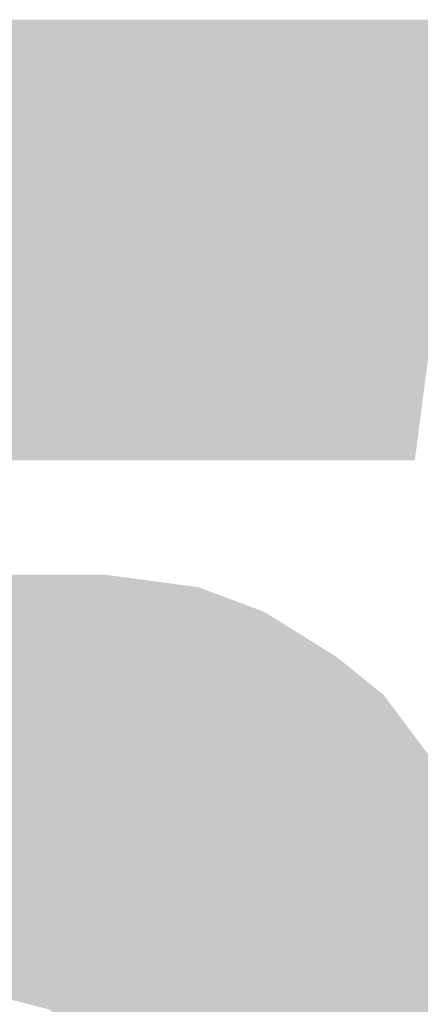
# Model space of a CAD drawing. Extents: x -2 to 113, y -136 to 16.
# Tile 300 of 541: x 3.074 to 3.999, y 13.156 to 15.426. Entities that reach past the tile are written whole.
import ezdxf

# ---------------------------------------------------------------- set-up
doc = ezdxf.new("R2010")
doc.units = 0
doc.header["$MEASUREMENT"] = 0
doc.linetypes.add('SOLID', pattern=[0])
doc.layers.get('0').update_dxf_attribs({"linetype": 'SOLID'})
for name, color, linetype in [('1', 7, 'SOLID'), ('10', 7, 'SOLID'), ('11', 7, 'SOLID'), ('12', 7, 'SOLID'), ('13', 7, 'SOLID'), ('14', 7, 'SOLID'), ('15', 7, 'SOLID'), ('16', 7, 'SOLID'), ('17', 7, 'SOLID'), ('18', 7, 'SOLID'), ('19', 7, 'SOLID'), ('2', 7, 'SOLID'), ('20', 7, 'SOLID'), ('21', 7, 'SOLID'), ('22', 7, 'SOLID'), ('23', 7, 'SOLID'), ('24', 7, 'SOLID'), ('25', 7, 'SOLID'), ('26', 7, 'SOLID'), ('27', 7, 'SOLID'), ('28', 7, 'SOLID'), ('29', 7, 'SOLID'), ('3', 7, 'SOLID'), ('30', 7, 'SOLID'), ('31', 7, 'SOLID'), ('32', 7, 'SOLID'), ('33', 7, 'SOLID'), ('34', 7, 'SOLID'), ('35', 7, 'SOLID'), ('36', 7, 'SOLID'), ('37', 7, 'SOLID'), ('38', 7, 'SOLID'), ('39', 7, 'SOLID'), ('4', 7, 'SOLID'), ('40', 7, 'SOLID'), ('41', 7, 'SOLID'), ('42', 7, 'SOLID'), ('43', 7, 'SOLID'), ('44', 7, 'SOLID'), ('45', 7, 'SOLID'), ('46', 7, 'SOLID'), ('47', 7, 'SOLID'), ('48', 7, 'SOLID'), ('49', 7, 'SOLID'), ('5', 7, 'SOLID'), ('50', 7, 'SOLID'), ('51', 7, 'SOLID'), ('52', 7, 'SOLID'), ('53', 7, 'SOLID'), ('54', 7, 'SOLID'), ('55', 7, 'SOLID'), ('56', 7, 'SOLID'), ('57', 7, 'SOLID'), ('58', 7, 'SOLID'), ('59', 7, 'SOLID'), ('6', 7, 'SOLID'), ('60', 7, 'SOLID'), ('61', 7, 'SOLID'), ('62', 7, 'SOLID'), ('63', 7, 'SOLID'), ('64', 7, 'SOLID'), ('65', 7, 'SOLID'), ('66', 7, 'SOLID'), ('67', 7, 'SOLID'), ('68', 7, 'SOLID'), ('7', 7, 'SOLID'), ('8', 7, 'SOLID'), ('9', 7, 'SOLID')]:
    doc.layers.add(name, color=color, linetype=linetype)

# ---------------------------------------------------------------- blocks, each defined once
blk = doc.blocks.new('DGRFC_SCDOT')
at = {"color": 7}
for points in [[(792.817, 1364), (1462.685, 1364), (792.817, 1364), (803.563, 1907.5)], [(1462.685, 1364), (1533.157, 1907.5), (1462.685, 1364), (803.563, 1907.5)], [(1365.317, 1122), (783.317, 1223), (1365.317, 1122), (724.317, 1224.5)], [(1365.317, 1122), (724.317, 1224.5), (1365.317, 1122), (961.1, 699.5)], [(1365.317, 1122), (1079.317, 1223), (1365.317, 1122), (783.317, 1223)], [(1365.317, 1122), (1195.317, 1207.5), (1365.317, 1122), (1079.317, 1223)], [(1365.317, 1122), (1275.817, 1177.5), (1365.317, 1122), (1195.317, 1207.5)], [(1365.317, 1122), (961.1, 699.5), (1365.317, 1122), (1011.579, 686.534)], [(1448.817, 324), (1365.317, 1122), (1448.817, 324), (1011.579, 686.534)], [(1485.317, 993), (1424.317, 1074.5), (1485.317, 993), (1365.317, 1122)], [(1547.817, 717.5), (1485.317, 993), (1547.817, 717.5), (1365.317, 1122)], [(1448.817, 324), (1547.817, 717.5), (1448.817, 324), (1365.317, 1122)], [(1448.817, 324), (1542.817, 548.5), (1448.817, 324), (1547.817, 717.5)]]:
    blk.add_solid(points, dxfattribs=at)

msp = doc.modelspace()

# ---------------------------------------------------------------- block references
at = {"xscale": 0.001868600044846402, "yscale": 0.001868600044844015, "zscale": 14.70588235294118}
msp.add_blockref('DGRFC_SCDOT', (1.2531, 11.8615), dxfattribs=at)
at = {"layer": '1', "xscale": 0.001868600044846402, "yscale": 0.001868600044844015, "zscale": 14.70588235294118}
msp.add_blockref('DGRFC_SCDOT', (1.2531, 11.8615), dxfattribs=at)
at = {"layer": '10', "xscale": 0.001868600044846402, "yscale": 0.001868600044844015, "zscale": 14.70588235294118}
msp.add_blockref('DGRFC_SCDOT', (1.2531, 11.8615), dxfattribs=at)
at = {"layer": '11', "xscale": 0.001868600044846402, "yscale": 0.001868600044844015, "zscale": 14.70588235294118}
msp.add_blockref('DGRFC_SCDOT', (1.2531, 11.8615), dxfattribs=at)
at = {"layer": '12', "xscale": 0.001868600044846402, "yscale": 0.001868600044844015, "zscale": 14.70588235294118}
msp.add_blockref('DGRFC_SCDOT', (1.2531, 11.8615), dxfattribs=at)
at = {"layer": '13', "xscale": 0.001868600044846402, "yscale": 0.001868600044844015, "zscale": 14.70588235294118}
msp.add_blockref('DGRFC_SCDOT', (1.2531, 11.8615), dxfattribs=at)
at = {"layer": '14', "xscale": 0.001868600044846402, "yscale": 0.001868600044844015, "zscale": 14.70588235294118}
msp.add_blockref('DGRFC_SCDOT', (1.2531, 11.8615), dxfattribs=at)
at = {"layer": '15', "xscale": 0.001868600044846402, "yscale": 0.001868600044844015, "zscale": 14.70588235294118}
msp.add_blockref('DGRFC_SCDOT', (1.2531, 11.8615), dxfattribs=at)
at = {"layer": '16', "xscale": 0.001868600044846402, "yscale": 0.001868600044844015, "zscale": 14.70588235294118}
msp.add_blockref('DGRFC_SCDOT', (1.2531, 11.8615), dxfattribs=at)
at = {"layer": '17', "xscale": 0.001868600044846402, "yscale": 0.001868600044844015, "zscale": 14.70588235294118}
msp.add_blockref('DGRFC_SCDOT', (1.2531, 11.8615), dxfattribs=at)
at = {"layer": '18', "xscale": 0.001868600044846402, "yscale": 0.001868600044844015, "zscale": 14.70588235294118}
msp.add_blockref('DGRFC_SCDOT', (1.2531, 11.8615), dxfattribs=at)
at = {"layer": '19', "xscale": 0.001868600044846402, "yscale": 0.001868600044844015, "zscale": 14.70588235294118}
msp.add_blockref('DGRFC_SCDOT', (1.2531, 11.8615), dxfattribs=at)
at = {"layer": '2', "xscale": 0.001868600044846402, "yscale": 0.001868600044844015, "zscale": 14.70588235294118}
msp.add_blockref('DGRFC_SCDOT', (1.2531, 11.8615), dxfattribs=at)
at = {"layer": '20', "xscale": 0.001868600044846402, "yscale": 0.001868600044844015, "zscale": 14.70588235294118}
msp.add_blockref('DGRFC_SCDOT', (1.2531, 11.8615), dxfattribs=at)
at = {"layer": '21', "xscale": 0.001868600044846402, "yscale": 0.001868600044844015, "zscale": 14.70588235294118}
msp.add_blockref('DGRFC_SCDOT', (1.2531, 11.8615), dxfattribs=at)
at = {"layer": '22', "xscale": 0.001868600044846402, "yscale": 0.001868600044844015, "zscale": 14.70588235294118}
msp.add_blockref('DGRFC_SCDOT', (1.2531, 11.8615), dxfattribs=at)
at = {"layer": '23', "xscale": 0.001868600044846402, "yscale": 0.001868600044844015, "zscale": 14.70588235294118}
msp.add_blockref('DGRFC_SCDOT', (1.2531, 11.8615), dxfattribs=at)
at = {"layer": '24', "xscale": 0.001868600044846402, "yscale": 0.001868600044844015, "zscale": 14.70588235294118}
msp.add_blockref('DGRFC_SCDOT', (1.2531, 11.8615), dxfattribs=at)
at = {"layer": '25', "xscale": 0.001868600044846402, "yscale": 0.001868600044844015, "zscale": 14.70588235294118}
msp.add_blockref('DGRFC_SCDOT', (1.2531, 11.8615), dxfattribs=at)
at = {"layer": '26', "xscale": 0.001868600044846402, "yscale": 0.001868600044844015, "zscale": 14.70588235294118}
msp.add_blockref('DGRFC_SCDOT', (1.2531, 11.8615), dxfattribs=at)
at = {"layer": '27', "xscale": 0.001868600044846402, "yscale": 0.001868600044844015, "zscale": 14.70588235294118}
msp.add_blockref('DGRFC_SCDOT', (1.2531, 11.8615), dxfattribs=at)
at = {"layer": '28', "xscale": 0.001868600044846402, "yscale": 0.001868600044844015, "zscale": 14.70588235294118}
msp.add_blockref('DGRFC_SCDOT', (1.2531, 11.8615), dxfattribs=at)
at = {"layer": '29', "xscale": 0.001868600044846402, "yscale": 0.001868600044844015, "zscale": 14.70588235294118}
msp.add_blockref('DGRFC_SCDOT', (1.2531, 11.8615), dxfattribs=at)
at = {"layer": '3', "xscale": 0.001868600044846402, "yscale": 0.001868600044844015, "zscale": 14.70588235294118}
msp.add_blockref('DGRFC_SCDOT', (1.2531, 11.8615), dxfattribs=at)
at = {"layer": '30', "xscale": 0.001868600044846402, "yscale": 0.001868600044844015, "zscale": 14.70588235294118}
msp.add_blockref('DGRFC_SCDOT', (1.2531, 11.8615), dxfattribs=at)
at = {"layer": '31', "xscale": 0.001868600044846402, "yscale": 0.001868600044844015, "zscale": 14.70588235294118}
msp.add_blockref('DGRFC_SCDOT', (1.2531, 11.8615), dxfattribs=at)
at = {"layer": '32', "xscale": 0.001868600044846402, "yscale": 0.001868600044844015, "zscale": 14.70588235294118}
msp.add_blockref('DGRFC_SCDOT', (1.2531, 11.8615), dxfattribs=at)
at = {"layer": '33', "xscale": 0.001868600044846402, "yscale": 0.001868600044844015, "zscale": 14.70588235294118}
msp.add_blockref('DGRFC_SCDOT', (1.2531, 11.8615), dxfattribs=at)
at = {"layer": '34', "xscale": 0.001868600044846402, "yscale": 0.001868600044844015, "zscale": 14.70588235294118}
msp.add_blockref('DGRFC_SCDOT', (1.2531, 11.8615), dxfattribs=at)
at = {"layer": '35', "xscale": 0.001868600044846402, "yscale": 0.001868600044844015, "zscale": 14.70588235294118}
msp.add_blockref('DGRFC_SCDOT', (1.2531, 11.8615), dxfattribs=at)
at = {"layer": '36', "xscale": 0.001868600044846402, "yscale": 0.001868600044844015, "zscale": 14.70588235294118}
msp.add_blockref('DGRFC_SCDOT', (1.2531, 11.8615), dxfattribs=at)
at = {"layer": '37', "xscale": 0.001868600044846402, "yscale": 0.001868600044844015, "zscale": 14.70588235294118}
msp.add_blockref('DGRFC_SCDOT', (1.2531, 11.8615), dxfattribs=at)
at = {"layer": '38', "xscale": 0.001868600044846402, "yscale": 0.001868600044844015, "zscale": 14.70588235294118}
msp.add_blockref('DGRFC_SCDOT', (1.2531, 11.8615), dxfattribs=at)
at = {"layer": '39', "xscale": 0.001868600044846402, "yscale": 0.001868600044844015, "zscale": 14.70588235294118}
msp.add_blockref('DGRFC_SCDOT', (1.2531, 11.8615), dxfattribs=at)
at = {"layer": '4', "xscale": 0.001868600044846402, "yscale": 0.001868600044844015, "zscale": 14.70588235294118}
msp.add_blockref('DGRFC_SCDOT', (1.2531, 11.8615), dxfattribs=at)
at = {"layer": '40', "xscale": 0.001868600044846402, "yscale": 0.001868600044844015, "zscale": 14.70588235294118}
msp.add_blockref('DGRFC_SCDOT', (1.2531, 11.8615), dxfattribs=at)
at = {"layer": '41', "xscale": 0.001868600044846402, "yscale": 0.001868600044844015, "zscale": 14.70588235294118}
msp.add_blockref('DGRFC_SCDOT', (1.2531, 11.8615), dxfattribs=at)
at = {"layer": '42', "xscale": 0.001868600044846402, "yscale": 0.001868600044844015, "zscale": 14.70588235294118}
msp.add_blockref('DGRFC_SCDOT', (1.2531, 11.8615), dxfattribs=at)
at = {"layer": '43', "xscale": 0.001868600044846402, "yscale": 0.001868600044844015, "zscale": 14.70588235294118}
msp.add_blockref('DGRFC_SCDOT', (1.2531, 11.8615), dxfattribs=at)
at = {"layer": '44', "xscale": 0.001868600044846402, "yscale": 0.001868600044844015, "zscale": 14.70588235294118}
msp.add_blockref('DGRFC_SCDOT', (1.2531, 11.8615), dxfattribs=at)
at = {"layer": '45', "xscale": 0.001868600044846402, "yscale": 0.001868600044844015, "zscale": 14.70588235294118}
msp.add_blockref('DGRFC_SCDOT', (1.2531, 11.8615), dxfattribs=at)
at = {"layer": '46', "xscale": 0.001868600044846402, "yscale": 0.001868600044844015, "zscale": 14.70588235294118}
msp.add_blockref('DGRFC_SCDOT', (1.2531, 11.8615), dxfattribs=at)
at = {"layer": '47', "xscale": 0.001868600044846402, "yscale": 0.001868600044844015, "zscale": 14.70588235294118}
msp.add_blockref('DGRFC_SCDOT', (1.2531, 11.8615), dxfattribs=at)
at = {"layer": '48', "xscale": 0.001868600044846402, "yscale": 0.001868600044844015, "zscale": 14.70588235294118}
msp.add_blockref('DGRFC_SCDOT', (1.2531, 11.8615), dxfattribs=at)
at = {"layer": '49', "xscale": 0.001868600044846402, "yscale": 0.001868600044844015, "zscale": 14.70588235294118}
msp.add_blockref('DGRFC_SCDOT', (1.2531, 11.8615), dxfattribs=at)
at = {"layer": '5', "xscale": 0.001868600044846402, "yscale": 0.001868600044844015, "zscale": 14.70588235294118}
msp.add_blockref('DGRFC_SCDOT', (1.2531, 11.8615), dxfattribs=at)
at = {"layer": '50', "xscale": 0.001868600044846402, "yscale": 0.001868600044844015, "zscale": 14.70588235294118}
msp.add_blockref('DGRFC_SCDOT', (1.2531, 11.8615), dxfattribs=at)
at = {"layer": '51', "xscale": 0.001868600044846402, "yscale": 0.001868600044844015, "zscale": 14.70588235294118}
msp.add_blockref('DGRFC_SCDOT', (1.2531, 11.8615), dxfattribs=at)
at = {"layer": '52', "xscale": 0.001868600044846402, "yscale": 0.001868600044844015, "zscale": 14.70588235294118}
msp.add_blockref('DGRFC_SCDOT', (1.2531, 11.8615), dxfattribs=at)
at = {"layer": '53', "xscale": 0.001868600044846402, "yscale": 0.001868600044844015, "zscale": 14.70588235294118}
msp.add_blockref('DGRFC_SCDOT', (1.2531, 11.8615), dxfattribs=at)
at = {"layer": '54', "xscale": 0.001868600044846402, "yscale": 0.001868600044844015, "zscale": 14.70588235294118}
msp.add_blockref('DGRFC_SCDOT', (1.2531, 11.8615), dxfattribs=at)
at = {"layer": '55', "xscale": 0.001868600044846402, "yscale": 0.001868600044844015, "zscale": 14.70588235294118}
msp.add_blockref('DGRFC_SCDOT', (1.2531, 11.8615), dxfattribs=at)
at = {"layer": '56', "xscale": 0.001868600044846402, "yscale": 0.001868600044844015, "zscale": 14.70588235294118}
msp.add_blockref('DGRFC_SCDOT', (1.2531, 11.8615), dxfattribs=at)
at = {"layer": '57', "xscale": 0.001868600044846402, "yscale": 0.001868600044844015, "zscale": 14.70588235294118}
msp.add_blockref('DGRFC_SCDOT', (1.2531, 11.8615), dxfattribs=at)
at = {"layer": '58', "xscale": 0.001868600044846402, "yscale": 0.001868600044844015, "zscale": 14.70588235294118}
msp.add_blockref('DGRFC_SCDOT', (1.2531, 11.8615), dxfattribs=at)
at = {"layer": '59', "xscale": 0.001868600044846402, "yscale": 0.001868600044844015, "zscale": 14.70588235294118}
msp.add_blockref('DGRFC_SCDOT', (1.2531, 11.8615), dxfattribs=at)
at = {"layer": '6', "xscale": 0.001868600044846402, "yscale": 0.001868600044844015, "zscale": 14.70588235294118}
msp.add_blockref('DGRFC_SCDOT', (1.2531, 11.8615), dxfattribs=at)
at = {"layer": '60', "xscale": 0.001868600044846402, "yscale": 0.001868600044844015, "zscale": 14.70588235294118}
msp.add_blockref('DGRFC_SCDOT', (1.2531, 11.8615), dxfattribs=at)
at = {"layer": '61', "xscale": 0.001868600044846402, "yscale": 0.001868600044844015, "zscale": 14.70588235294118}
msp.add_blockref('DGRFC_SCDOT', (1.2531, 11.8615), dxfattribs=at)
at = {"layer": '62', "xscale": 0.001868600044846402, "yscale": 0.001868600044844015, "zscale": 14.70588235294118}
msp.add_blockref('DGRFC_SCDOT', (1.2531, 11.8615), dxfattribs=at)
at = {"layer": '63', "xscale": 0.001868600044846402, "yscale": 0.001868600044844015, "zscale": 14.70588235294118}
msp.add_blockref('DGRFC_SCDOT', (1.2531, 11.8615), dxfattribs=at)
at = {"layer": '64', "xscale": 0.001868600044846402, "yscale": 0.001868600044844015, "zscale": 14.70588235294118}
msp.add_blockref('DGRFC_SCDOT', (1.2531, 11.8615), dxfattribs=at)
at = {"layer": '65', "xscale": 0.001868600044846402, "yscale": 0.001868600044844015, "zscale": 14.70588235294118}
msp.add_blockref('DGRFC_SCDOT', (1.2531, 11.8615), dxfattribs=at)
at = {"layer": '66', "xscale": 0.001868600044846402, "yscale": 0.001868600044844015, "zscale": 14.70588235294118}
msp.add_blockref('DGRFC_SCDOT', (1.2531, 11.8615), dxfattribs=at)
at = {"layer": '67', "xscale": 0.001868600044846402, "yscale": 0.001868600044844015, "zscale": 14.70588235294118}
msp.add_blockref('DGRFC_SCDOT', (1.2531, 11.8615), dxfattribs=at)
at = {"layer": '68', "xscale": 0.001868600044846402, "yscale": 0.001868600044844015, "zscale": 14.70588235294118}
msp.add_blockref('DGRFC_SCDOT', (1.2531, 11.8615), dxfattribs=at)
at = {"layer": '7', "xscale": 0.001868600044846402, "yscale": 0.001868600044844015, "zscale": 14.70588235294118}
msp.add_blockref('DGRFC_SCDOT', (1.2531, 11.8615), dxfattribs=at)
at = {"layer": '8', "xscale": 0.001868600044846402, "yscale": 0.001868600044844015, "zscale": 14.70588235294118}
msp.add_blockref('DGRFC_SCDOT', (1.2531, 11.8615), dxfattribs=at)
at = {"layer": '9', "xscale": 0.001868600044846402, "yscale": 0.001868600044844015, "zscale": 14.70588235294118}
msp.add_blockref('DGRFC_SCDOT', (1.2531, 11.8615), dxfattribs=at)

doc.saveas('drawing.dxf')
